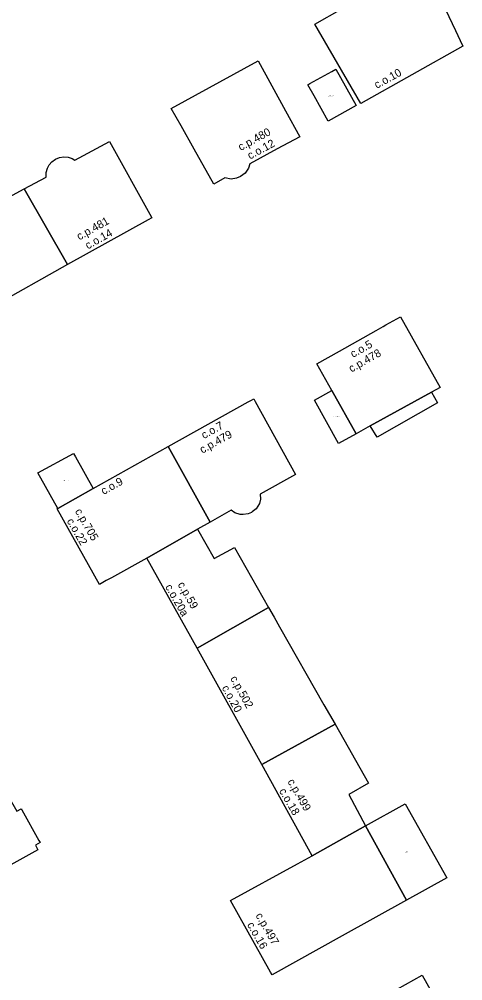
# Model space of a CAD drawing. Extents: x -600391 to -599491, y -1160176 to -1159402.
# Drawn here: x -600226.8 to -600171.4, y -1159941 to -1159820.9 of the extents above; entities that cross this region are included whole.
import ezdxf

# ---------------------------------------------------------------- set-up
doc = ezdxf.new("R2010")
doc.units = 0
for name, color, linetype in [('Level 10', 7, 'Continuous'), ('Level 12', 7, 'Continuous'), ('Level 24', 7, 'Continuous'), ('Level 25', 7, 'Continuous'), ('Level 61', 7, 'Continuous'), ('Level 62', 7, 'Continuous')]:
    doc.layers.add(name, color=color, linetype=linetype)

msp = doc.modelspace()

# ---------------------------------------------------------------- linework, layer by layer
at = {"layer": 'Level 61'}
for points in [[(-600176.85, -1159812.73), (-600172.32, -1159822.31)], [(-600189.89, -1159821.5), (-600186.52, -1159819.58)], [(-600184.14, -1159831.42), (-600189.89, -1159821.5)], [(-600172.32, -1159822.31), (-600171.73, -1159823.56)], [(-600171.73, -1159823.56), (-600171.4, -1159824.25)], [(-600171.4, -1159824.25), (-600184.14, -1159831.42)], [(-600207.82, -1159832.04), (-600196.96, -1159826.09)], [(-600196.96, -1159826.09), (-600193.54, -1159832.34)], [(-600187.78, -1159827.42), (-600187.27, -1159827.14)], [(-600187.27, -1159827.14), (-600184.71, -1159831.66)], [(-600190.5, -1159828.94), (-600187.78, -1159827.42)], [(-600190.75, -1159829.08), (-600190.5, -1159828.94)], [(-600189.97, -1159830.47), (-600190.75, -1159829.08)], [(-600188.22, -1159833.63), (-600189.97, -1159830.47)], [(-600184.71, -1159831.66), (-600188.22, -1159833.63)], [(-600206.6, -1159834.22), (-600207.82, -1159832.04)], [(-600193.54, -1159832.34), (-600191.77, -1159835.57)], [(-600204.95, -1159837.14), (-600206.6, -1159834.22)], [(-600191.77, -1159835.57), (-600194.6, -1159837.1)], [(-600219.88, -1159838.48), (-600215.56, -1159836.16)], [(-600215.56, -1159836.16), (-600210.52, -1159845.25)], [(-600202.51, -1159841.51), (-600204.95, -1159837.14)], [(-600194.6, -1159837.1), (-600198.02, -1159838.95)], [(-600223.3, -1159839.51), (-600223.07, -1159839.09)], [(-600223.07, -1159839.09), (-600222.75, -1159838.72)], [(-600222.75, -1159838.72), (-600222.28, -1159838.38)], [(-600222.28, -1159838.38), (-600221.8, -1159838.18)], [(-600221.8, -1159838.18), (-600221.24, -1159838.09)], [(-600221.24, -1159838.09), (-600220.7, -1159838.14)], [(-600220.7, -1159838.14), (-600220.19, -1159838.3)], [(-600220.19, -1159838.3), (-600219.88, -1159838.48)], [(-600198.02, -1159838.95), (-600198.18, -1159839.49)], [(-600223.47, -1159840.63), (-600223.45, -1159840.03)], [(-600223.45, -1159840.03), (-600223.3, -1159839.51)], [(-600198.59, -1159840.13), (-600199.17, -1159840.55)], [(-600198.18, -1159839.49), (-600198.59, -1159840.13)], [(-600226.21, -1159842.09), (-600223.47, -1159840.63)], [(-600201.14, -1159840.72), (-600202.51, -1159841.51)], [(-600200.35, -1159840.86), (-600201.14, -1159840.72)], [(-600199.69, -1159840.77), (-600200.35, -1159840.86)], [(-600199.17, -1159840.55), (-600199.69, -1159840.77)], [(-600227.68, -1159842.88), (-600226.21, -1159842.09)], [(-600226.21, -1159842.09), (-600220.78, -1159851.55)], [(-600220.78, -1159851.55), (-600226.21, -1159842.09)], [(-600210.71, -1159845.94), (-600220.78, -1159851.55)], [(-600210.27, -1159845.69), (-600210.71, -1159845.94)], [(-600210.52, -1159845.25), (-600210.27, -1159845.69)], [(-600220.78, -1159851.55), (-600230.3, -1159856.86)], [(-600181.02, -1159859.09), (-600179.2, -1159858.06)], [(-600179.2, -1159858.06), (-600174.24, -1159866.89)], [(-600182.22, -1159859.77), (-600181.33, -1159859.27)], [(-600181.33, -1159859.27), (-600181.02, -1159859.09)], [(-600186.8, -1159862.36), (-600182.22, -1159859.77)], [(-600189.62, -1159863.96), (-600186.8, -1159862.36)], [(-600187.76, -1159867.27), (-600189.62, -1159863.96)], [(-600189.94, -1159868.5), (-600187.76, -1159867.27)], [(-600187.76, -1159867.27), (-600184.72, -1159872.69)], [(-600184.72, -1159872.69), (-600187.76, -1159867.27)], [(-600175.29, -1159867.47), (-600182.95, -1159871.71)], [(-600182.95, -1159871.71), (-600175.29, -1159867.47)], [(-600174.24, -1159866.89), (-600175.29, -1159867.47)], [(-600175.29, -1159867.47), (-600174.54, -1159868.84)], [(-600208.21, -1159874.3), (-600198.22, -1159868.71)], [(-600198.22, -1159868.71), (-600197.78, -1159868.48)], [(-600197.78, -1159868.48), (-600197.52, -1159868.33)], [(-600197.52, -1159868.33), (-600197.34, -1159868.66)], [(-600197.34, -1159868.66), (-600192.3, -1159877.77)], [(-600186.91, -1159873.9), (-600189.94, -1159868.5)], [(-600174.54, -1159868.84), (-600182.08, -1159873.12)], [(-600184.72, -1159872.69), (-600186.91, -1159873.9)], [(-600182.95, -1159871.71), (-600184.72, -1159872.69)], [(-600182.08, -1159873.12), (-600182.95, -1159871.71)], [(-600224.49, -1159877.56), (-600220.04, -1159875.14)], [(-600220.04, -1159875.14), (-600219.79, -1159875.58)], [(-600217.58, -1159879.54), (-600208.21, -1159874.3)], [(-600208.21, -1159874.3), (-600202.97, -1159883.73)], [(-600202.97, -1159883.73), (-600208.21, -1159874.3)], [(-600219.79, -1159875.58), (-600217.58, -1159879.54)], [(-600222, -1159882.01), (-600224.49, -1159877.56)], [(-600192.3, -1159877.77), (-600196.7, -1159880.22)], [(-600222, -1159882.01), (-600217.58, -1159879.54)], [(-600217.58, -1159879.54), (-600222, -1159882.01)], [(-600196.67, -1159880.87), (-600196.81, -1159881.41)], [(-600196.7, -1159880.22), (-600196.67, -1159880.87)], [(-600222.1, -1159882.07), (-600222, -1159882.01)], [(-600216.8, -1159891.51), (-600222.1, -1159882.07)], [(-600200.32, -1159882.25), (-600202.97, -1159883.73)], [(-600199.86, -1159882.58), (-600200.32, -1159882.25)], [(-600197.22, -1159882.06), (-600197.7, -1159882.45)], [(-600196.81, -1159881.41), (-600197.22, -1159882.06)], [(-600199.2, -1159882.78), (-600199.86, -1159882.58)], [(-600198.86, -1159882.78), (-600199.2, -1159882.78)], [(-600198.2, -1159882.7), (-600198.86, -1159882.78)], [(-600197.8, -1159882.51), (-600198.2, -1159882.7)], [(-600197.7, -1159882.45), (-600197.8, -1159882.51)], [(-600210.86, -1159888.22), (-600204.54, -1159884.61)], [(-600204.54, -1159884.61), (-600210.86, -1159888.22)], [(-600202.97, -1159883.73), (-600204.54, -1159884.61)], [(-600204.54, -1159884.61), (-600202.45, -1159888.27)], [(-600202.45, -1159888.27), (-600199.92, -1159886.88)], [(-600199.92, -1159886.88), (-600195.67, -1159894.38)], [(-600210.86, -1159888.22), (-600215.31, -1159890.68)], [(-600204.59, -1159899.48), (-600210.86, -1159888.22)], [(-600215.31, -1159890.68), (-600215.94, -1159891.03)], [(-600215.94, -1159891.03), (-600216.8, -1159891.51)], [(-600195.67, -1159894.38), (-600204.59, -1159899.48)], [(-600204.59, -1159899.48), (-600195.67, -1159894.38)], [(-600195.67, -1159894.38), (-600194.98, -1159895.59)], [(-600194.98, -1159895.59), (-600194.29, -1159896.81)], [(-600194.29, -1159896.81), (-600188.74, -1159906.55)], [(-600196.49, -1159914.02), (-600204.59, -1159899.48)], [(-600188.74, -1159906.55), (-600188.05, -1159907.76)], [(-600188.05, -1159907.76), (-600187.36, -1159908.98)], [(-600196.49, -1159914.02), (-600187.36, -1159908.98)], [(-600187.36, -1159908.98), (-600196.49, -1159914.02)], [(-600187.36, -1159908.98), (-600183.16, -1159916.36)], [(-600190.23, -1159925.42), (-600196.49, -1159914.02)], [(-600183.16, -1159916.36), (-600185.64, -1159917.76)], [(-600185.64, -1159917.76), (-600183.57, -1159921.7)], [(-600227.14, -1159919.85), (-600226.57, -1159919.54)], [(-600226.57, -1159919.54), (-600226.5, -1159919.67)], [(-600226.5, -1159919.67), (-600224.36, -1159923.52)], [(-600183.57, -1159921.7), (-600178.58, -1159918.91)], [(-600178.58, -1159918.91), (-600173.41, -1159928.18)], [(-600190.23, -1159925.42), (-600183.57, -1159921.7)], [(-600183.57, -1159921.7), (-600190.23, -1159925.42)], [(-600183.57, -1159921.7), (-600178.41, -1159930.95)], [(-600178.41, -1159930.95), (-600183.57, -1159921.7)], [(-600224.22, -1159923.77), (-600224.78, -1159924.08)], [(-600224.78, -1159924.08), (-600224.48, -1159924.68)], [(-600224.36, -1159923.52), (-600224.22, -1159923.77)], [(-600224.48, -1159924.68), (-600235.87, -1159930.96)], [(-600192.05, -1159926.44), (-600190.23, -1159925.42)], [(-600200.43, -1159931), (-600192.05, -1159926.44)], [(-600173.41, -1159928.18), (-600178.41, -1159930.95)], [(-600195.42, -1159939.96), (-600200.43, -1159931)], [(-600178.41, -1159930.95), (-600186.48, -1159935.43)], [(-600186.48, -1159935.43), (-600195.23, -1159940.31)], [(-600195.23, -1159940.31), (-600195.42, -1159939.96)], [(-600181.7, -1159943.27), (-600176.48, -1159940.35)], [(-600176.48, -1159940.35), (-600174.33, -1159944.13)]]:
    msp.add_lwpolyline(points, dxfattribs=at)
at = {"layer": 'Level 62'}
for points in [[(-600171.73, -1159823.56), (-600171.4, -1159824.25), (-600184.14, -1159831.42), (-600189.89, -1159821.5), (-600186.52, -1159819.58), (-600187.28, -1159818.36), (-600187.82, -1159818.62), (-600188.42, -1159818.7), (-600189.01, -1159818.6), (-600189.43, -1159818.41), (-600189.98, -1159817.91), (-600190.27, -1159817.39), (-600190.39, -1159816.8), (-600190.33, -1159816.2), (-600192.58, -1159811.78), (-600180.09, -1159805.92), (-600177.98, -1159810.31), (-600176.85, -1159812.73), (-600172.32, -1159822.31), (-600171.73, -1159823.56)], [(-600206.6, -1159834.22), (-600207.82, -1159832.04), (-600196.96, -1159826.09), (-600193.54, -1159832.34), (-600191.77, -1159835.57), (-600194.6, -1159837.1), (-600198.02, -1159838.95), (-600198.18, -1159839.49), (-600198.59, -1159840.13), (-600199.17, -1159840.55), (-600199.69, -1159840.77), (-600200.35, -1159840.86), (-600201.14, -1159840.72), (-600202.51, -1159841.51), (-600204.95, -1159837.14), (-600206.6, -1159834.22)], [(-600190.5, -1159828.94), (-600187.78, -1159827.42), (-600187.27, -1159827.14), (-600184.71, -1159831.66), (-600188.22, -1159833.63), (-600189.97, -1159830.47), (-600190.75, -1159829.08), (-600190.5, -1159828.94)], [(-600226.21, -1159842.09), (-600223.47, -1159840.63), (-600223.45, -1159840.03), (-600223.3, -1159839.51), (-600223.07, -1159839.09), (-600222.75, -1159838.72), (-600222.28, -1159838.38), (-600221.8, -1159838.18), (-600221.24, -1159838.09), (-600220.7, -1159838.14), (-600220.19, -1159838.3), (-600219.88, -1159838.48), (-600215.56, -1159836.16), (-600210.52, -1159845.25), (-600210.27, -1159845.69), (-600210.71, -1159845.94), (-600220.78, -1159851.55), (-600226.21, -1159842.09)], [(-600238.23, -1159848.83), (-600234.14, -1159846.56), (-600227.68, -1159842.88), (-600226.21, -1159842.09), (-600220.78, -1159851.55), (-600230.3, -1159856.86), (-600234.65, -1159859.28), (-600234.77, -1159859.35), (-600240.09, -1159849.86), (-600239.19, -1159849.36), (-600238.23, -1159848.83)], [(-600186.8, -1159862.36), (-600182.22, -1159859.77), (-600181.33, -1159859.27), (-600181.02, -1159859.09), (-600179.2, -1159858.06), (-600174.24, -1159866.89), (-600175.29, -1159867.47), (-600182.95, -1159871.71), (-600184.72, -1159872.69), (-600187.76, -1159867.27), (-600189.62, -1159863.96), (-600186.8, -1159862.36)], [(-600187.76, -1159867.27), (-600184.72, -1159872.69), (-600186.91, -1159873.9), (-600189.94, -1159868.5), (-600187.76, -1159867.27)], [(-600182.95, -1159871.71), (-600175.29, -1159867.47), (-600174.54, -1159868.84), (-600182.08, -1159873.12), (-600182.95, -1159871.71)], [(-600198.22, -1159868.71), (-600197.78, -1159868.48), (-600197.52, -1159868.33), (-600197.34, -1159868.66), (-600192.3, -1159877.77), (-600196.7, -1159880.22), (-600196.67, -1159880.87), (-600196.81, -1159881.41), (-600197.22, -1159882.06), (-600197.7, -1159882.45), (-600197.8, -1159882.51), (-600198.2, -1159882.7), (-600198.86, -1159882.78), (-600199.2, -1159882.78), (-600199.86, -1159882.58), (-600200.32, -1159882.25), (-600202.97, -1159883.73), (-600208.21, -1159874.3), (-600198.22, -1159868.71)], [(-600217.58, -1159879.54), (-600222, -1159882.01), (-600224.49, -1159877.56), (-600220.04, -1159875.14), (-600219.79, -1159875.58), (-600217.58, -1159879.54)], [(-600217.58, -1159879.54), (-600208.21, -1159874.3), (-600202.97, -1159883.73), (-600204.54, -1159884.61), (-600210.86, -1159888.22), (-600215.31, -1159890.68), (-600215.94, -1159891.03), (-600216.8, -1159891.51), (-600222.1, -1159882.07), (-600222, -1159882.01), (-600217.58, -1159879.54)], [(-600210.86, -1159888.22), (-600204.54, -1159884.61), (-600202.45, -1159888.27), (-600199.92, -1159886.88), (-600195.67, -1159894.38), (-600204.59, -1159899.48), (-600210.86, -1159888.22)], [(-600196.49, -1159914.02), (-600204.59, -1159899.48), (-600195.67, -1159894.38), (-600194.98, -1159895.59), (-600194.29, -1159896.81), (-600188.74, -1159906.55), (-600188.05, -1159907.76), (-600187.36, -1159908.98), (-600196.49, -1159914.02)], [(-600190.23, -1159925.42), (-600196.49, -1159914.02), (-600187.36, -1159908.98), (-600183.16, -1159916.36), (-600185.64, -1159917.76), (-600183.57, -1159921.7), (-600190.23, -1159925.42)], [(-600224.36, -1159923.52), (-600224.22, -1159923.77), (-600224.78, -1159924.08), (-600224.48, -1159924.68), (-600235.87, -1159930.96), (-600240.29, -1159923.03), (-600228.82, -1159916.82), (-600228.23, -1159917.89), (-600227.14, -1159919.85), (-600226.57, -1159919.54), (-600226.5, -1159919.67), (-600224.36, -1159923.52)], [(-600178.41, -1159930.95), (-600183.57, -1159921.7), (-600178.58, -1159918.91), (-600173.41, -1159928.18), (-600178.41, -1159930.95)], [(-600190.23, -1159925.42), (-600183.57, -1159921.7), (-600178.41, -1159930.95), (-600186.48, -1159935.43), (-600195.23, -1159940.31), (-600195.42, -1159939.96), (-600200.43, -1159931), (-600192.05, -1159926.44), (-600190.23, -1159925.42)], [(-600184.92, -1159944.66), (-600181.82, -1159943.01), (-600181.7, -1159943.27), (-600176.48, -1159940.35), (-600174.33, -1159944.13), (-600175.55, -1159944.82), (-600174.49, -1159946.78), (-600176.01, -1159947.5), (-600174.24, -1159950.54), (-600177.59, -1159952.4), (-600184.9, -1159956.46), (-600189.71, -1159947.73), (-600184.72, -1159945.04), (-600184.92, -1159944.66)]]:
    msp.add_lwpolyline(points, dxfattribs=at)

# ---------------------------------------------------------------- texts
at = {"layer": 'Level 10'}
for s, rotation, p in [('c.o.10', 28.6283, (-600182.14, -1159829.6)), ('c.o.12', 28.4051, (-600197.98, -1159838.44)), ('c.o.14', 29.2488, (-600218.24, -1159849.67)), ('c.o.5', 29.5104, (-600185.11, -1159863.22)), ('c.o.7', 29.1052, (-600203.74, -1159873.37)), ('c.o.9', 29.0796, (-600216.28, -1159880.35)), ('c.o.22', 299.8671, (-600220.92, -1159883.59)), ('c.o.20a', 299.6362, (-600208.62, -1159891.81)), ('c.o.20', 298.7179, (-600201.54, -1159904.43)), ('c.o.18', 299.9339, (-600194.39, -1159917.32)), ('c.o.16', 299.6184, (-600198.39, -1159934.03))]:
    msp.add_text(s, height=1, rotation=rotation, dxfattribs=at).set_placement(p)
at = {"layer": 'Level 12'}
for s, rotation, p in [('c.p.480', 28.4051, (-600199.15, -1159837.37)), ('c.p.481', 29.2488, (-600219.31, -1159848.54)), ('c.p.478', 29.5104, (-600185.31, -1159865.05)), ('c.p.479', 29.1052, (-600203.94, -1159875.19)), ('c.p.705', 299.8671, (-600219.9, -1159882.37)), ('c.p.59', 299.6362, (-600207.06, -1159891.52)), ('c.p.502', 298.7179, (-600200.49, -1159903.26)), ('c.p.499', 299.9339, (-600193.34, -1159916.15)), ('c.p.497', 299.6184, (-600197.33, -1159932.88))]:
    msp.add_text(s, height=1, rotation=rotation, dxfattribs=at).set_placement(p)
at = {"layer": 'Level 24'}
msp.add_text('c.z.391', height=0.1, dxfattribs=at).set_placement((-600178.72, -1159924.98))
at = {"layer": 'Level 25'}
for s, p in [('c.pp.165_A', (-600188.22, -1159830.51)), ('c.pp.478_A', (-600187.52, -1159870.57)), ('c.pp.705_A', (-600221.36, -1159878.56))]:
    msp.add_text(s, height=0.1, dxfattribs=at).set_placement(p)

doc.saveas('drawing.dxf')
